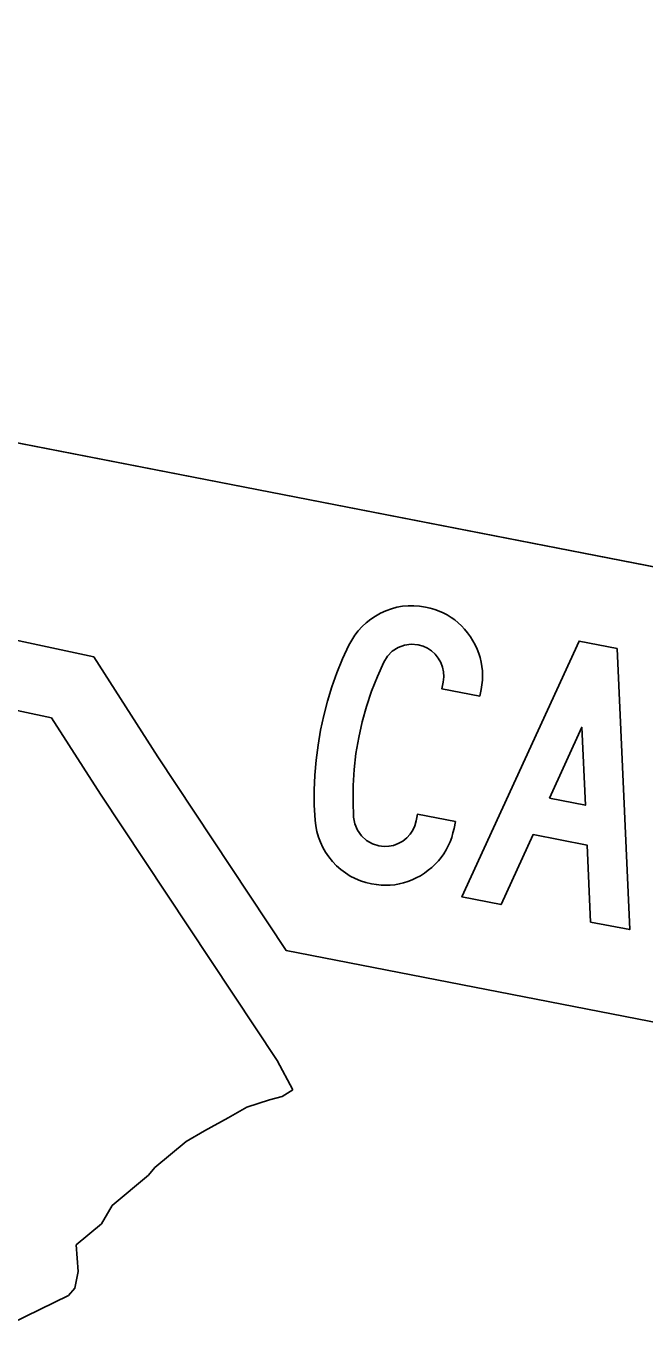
# Model space of a CAD drawing. Extents: x 2001876 to 2025694, y 804561 to 868938.
# Drawn here: x 2024418.03 to 2024426.61, y 807046.15 to 807064.25 of the extents above; entities that cross this region are included whole.
import ezdxf

# ---------------------------------------------------------------- set-up
doc = ezdxf.new("R2010")
doc.units = 0
doc.layers.add('TR SN EXTRUDED PANEL SIGNS- MOUNTED OVERHEAD', color=7, linetype='Continuous')

msp = doc.modelspace()

# ---------------------------------------------------------------- linework, layer by layer
at = {"layer": 'TR SN EXTRUDED PANEL SIGNS- MOUNTED OVERHEAD'}
for p, q in [((2024442.316, 807053.715), (2024388.23, 807064.24)), ((2024418.379, 807054.651), (2024414.166, 807055.55)), ((2024419.058, 807053.593), (2024418.379, 807054.651)), ((2024421.51, 807049.896), (2024419.058, 807053.593)), ((2024421.726, 807049.49), (2024421.51, 807049.896)), ((2024421.577, 807049.397), (2024421.726, 807049.49)), ((2024420.831, 807049.1), (2024421.089, 807049.251)), ((2024421.089, 807049.251), (2024421.404, 807049.35)), ((2024421.404, 807049.35), (2024421.577, 807049.397)), ((2024420.503, 807048.924), (2024420.831, 807049.1)), ((2024420.245, 807048.772), (2024420.503, 807048.924)), ((2024419.814, 807048.415), (2024420.245, 807048.772)), ((2024419.726, 807048.309), (2024419.814, 807048.415)), ((2024419.218, 807047.885), (2024419.726, 807048.309)), ((2024419.072, 807047.633), (2024419.218, 807047.885)), ((2024418.72, 807047.339), (2024419.072, 807047.633)), ((2024418.746, 807046.97), (2024418.72, 807047.339)), ((2024418.701, 807046.739), (2024418.746, 807046.97)), ((2024418.616, 807046.637), (2024418.701, 807046.739)), ((2024417.609, 807046.146), (2024418.616, 807046.637))]:
    msp.add_line(p, q, dxfattribs=at)
for points in [[(2024442.28, 807053.722), (2024442.28, 807053.722), (2024388.194, 807064.247)], [(2024387.007, 807058.149), (2024387.008, 807058.149), (2024405.067, 807054.647), (2024405.05, 807054.833), (2024404.226, 807055.2), (2024404.105, 807055.703), (2024403.761, 807055.926), (2024403.384, 807056.389), (2024403.349, 807057.454), (2024405.118, 807058.934), (2024407.788, 807059.344), (2024408.104, 807059.605), (2024414.261, 807058.172), (2024415.205, 807056.3), (2024418.964, 807055.499), (2024419.853, 807054.111), (2024421.636, 807051.422), (2024441.095, 807047.635)], [(2024423.983, 807053.211), (2024423.965, 807053.118), (2024423.949, 807053.054), (2024423.932, 807052.991), (2024423.91, 807052.931), (2024423.885, 807052.874), (2024423.856, 807052.818), (2024423.824, 807052.765), (2024423.787, 807052.715), (2024423.748, 807052.666), (2024423.704, 807052.62), (2024423.658, 807052.577), (2024423.607, 807052.536), (2024423.553, 807052.497), (2024423.497, 807052.461), (2024423.44, 807052.43), (2024423.383, 807052.403), (2024423.323, 807052.379), (2024423.264, 807052.361), (2024423.203, 807052.346), (2024423.141, 807052.336), (2024423.08, 807052.33), (2024423.016, 807052.328), (2024422.952, 807052.33), (2024422.886, 807052.337), (2024422.82, 807052.348), (2024422.741, 807052.366), (2024422.664, 807052.391), (2024422.593, 807052.421), (2024422.522, 807052.456), (2024422.457, 807052.499), (2024422.394, 807052.546), (2024422.334, 807052.599), (2024422.279, 807052.657), (2024422.228, 807052.721), (2024422.182, 807052.786), (2024422.143, 807052.854), (2024422.11, 807052.925), (2024422.083, 807052.997), (2024422.061, 807053.073), (2024422.046, 807053.151), (2024422.037, 807053.231), (2024422.025, 807053.438), (2024422.025, 807053.646), (2024422.033, 807053.855), (2024422.05, 807054.063), (2024422.078, 807054.271), (2024422.113, 807054.479), (2024422.157, 807054.683), (2024422.21, 807054.883), (2024422.27, 807055.08), (2024422.34, 807055.275), (2024422.418, 807055.469), (2024422.506, 807055.66), (2024422.544, 807055.73), (2024422.588, 807055.796), (2024422.636, 807055.859), (2024422.688, 807055.916), (2024422.745, 807055.969), (2024422.808, 807056.018), (2024422.874, 807056.062), (2024422.945, 807056.101), (2024423.019, 807056.136), (2024423.095, 807056.163), (2024423.17, 807056.184), (2024423.248, 807056.198), (2024423.326, 807056.205), (2024423.405, 807056.206), (2024423.486, 807056.2), (2024423.567, 807056.188), (2024423.632, 807056.172), (2024423.696, 807056.154), (2024423.756, 807056.133), (2024423.815, 807056.107), (2024423.87, 807056.078), (2024423.923, 807056.045), (2024423.974, 807056.009), (2024424.022, 807055.97), (2024424.068, 807055.926), (2024424.111, 807055.879), (2024424.153, 807055.828), (2024424.191, 807055.775), (2024424.227, 807055.719), (2024424.258, 807055.662), (2024424.285, 807055.604), (2024424.308, 807055.545), (2024424.326, 807055.486), (2024424.341, 807055.425), (2024424.351, 807055.364), (2024424.357, 807055.302), (2024424.359, 807055.239), (2024424.357, 807055.174), (2024424.35, 807055.11), (2024424.34, 807055.045), (2024424.321, 807054.952), (2024423.794, 807055.054), (2024423.812, 807055.148), (2024423.821, 807055.218), (2024423.819, 807055.287), (2024423.805, 807055.353), (2024423.781, 807055.417)], [(2024423.781, 807055.417), (2024423.745, 807055.478), (2024423.702, 807055.534), (2024423.652, 807055.581), (2024423.596, 807055.618), (2024423.534, 807055.647), (2024423.465, 807055.665), (2024423.37, 807055.674), (2024423.277, 807055.661), (2024423.188, 807055.626), (2024423.107, 807055.574), (2024423.041, 807055.508), (2024422.99, 807055.425), (2024422.9, 807055.225), (2024422.818, 807055.02), (2024422.748, 807054.81), (2024422.688, 807054.596), (2024422.641, 807054.378), (2024422.603, 807054.156), (2024422.578, 807053.935), (2024422.564, 807053.713), (2024422.563, 807053.493), (2024422.571, 807053.272), (2024422.588, 807053.179), (2024422.624, 807053.093), (2024422.68, 807053.014), (2024422.75, 807052.95), (2024422.831, 807052.903), (2024422.922, 807052.875), (2024422.993, 807052.867), (2024423.061, 807052.869), (2024423.126, 807052.882), (2024423.191, 807052.907), (2024423.252, 807052.942), (2024423.308, 807052.985), (2024423.354, 807053.035), (2024423.392, 807053.091), (2024423.419, 807053.153), (2024423.437, 807053.22), (2024423.456, 807053.314), (2024423.983, 807053.211), (2024423.983, 807053.211)], [(2024426.226, 807055.613), (2024425.7, 807055.716), (2024424.074, 807052.166), (2024424.616, 807052.061), (2024425.062, 807053.032), (2024425.811, 807052.886), (2024425.86, 807051.818), (2024426.402, 807051.713), (2024426.226, 807055.613)], [(2024425.291, 807053.535), (2024425.737, 807054.52), (2024425.787, 807053.438), (2024425.291, 807053.535)]]:
    msp.add_lwpolyline(points, dxfattribs=at)

doc.saveas('drawing.dxf')
